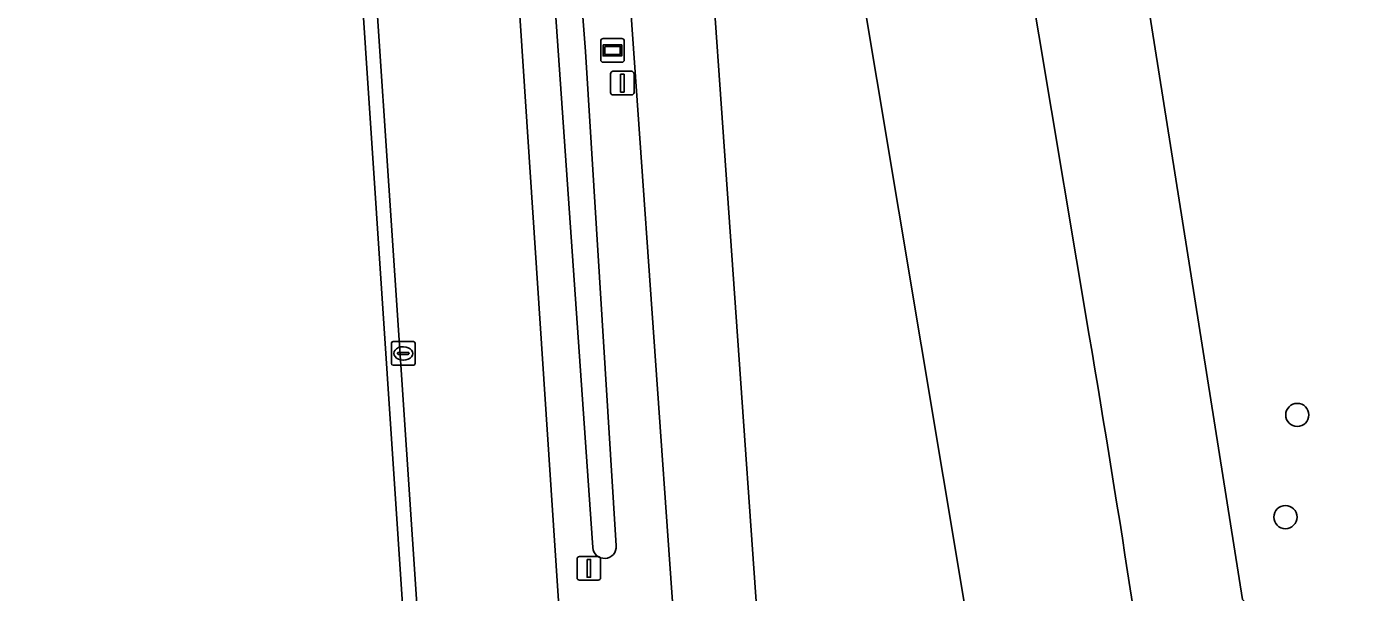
# Model space of a CAD drawing. Extents: x 154324 to 155744, y 382937 to 384188.
# Drawn here: x 155052.1 to 155108.8, y 383363.4 to 383387.4 of the extents above; entities that cross this region are included whole.
import ezdxf

# ---------------------------------------------------------------- set-up
doc = ezdxf.new("R2010")
doc.units = 0
for name, color, linetype in [('IMGEO_Berm_groen', 7, 'Continuous'), ('IMGEO_Boom', 7, 'Continuous'), ('IMGEO_Fietspad_gesloten', 7, 'Continuous'), ('IMGEO_Grasland_agrarisch', 7, 'Continuous'), ('IMGEO_Greppel_droge_sloot', 7, 'Continuous'), ('IMGEO_Groenvoorziening', 7, 'Continuous'), ('IMGEO_Kolk', 7, 'Continuous'), ('IMGEO_Lichtmast', 7, 'Continuous'), ('IMGEO_Loofbos', 7, 'Continuous'), ('IMGEO_Rijbaan_lokaal_gesloten', 7, 'Continuous'), ('IMGEO_Rijbaan_lokaal_open', 7, 'Continuous'), ('IMGEO_Rijbaan_regionaal_gesloten', 7, 'Continuous'), ('IMGEO_Verklikker', 7, 'Continuous')]:
    doc.layers.add(name, color=color, linetype=linetype)

msp = doc.modelspace()

# ---------------------------------------------------------------- linework, layer by layer
at = {"layer": 'IMGEO_Berm_groen'}
for points in [[(155080.698, 383395.149), (155084.447, 383341.596), (155085.067, 383327.696), (155085.135, 383323.941), (155087.898, 383324.309), (155095.535, 383325.326), (155097.848, 383325.634), (155095.519, 383340.332), (155076.819, 383452.367)], [(155076.041, 383365.341), (155073.219, 383405.951), (155072.594, 383420.096), (155071.455, 383427.398)], [(155074.216, 383406.02), (155075.741, 383386.313), (155077.04, 383365.403)], [(155081.9, 383290.584), (155081.827, 383312.283), (155081.566, 383327.494), (155080.905, 383341.835), (155077.17, 383394.842)], [(155072.788, 383390.399), (155076.503, 383334.279)]]:
    msp.add_lwpolyline(points, dxfattribs=at)
msp.add_arc((155076.54, 383365.373), 0.5, 183.6132, 3.4895, dxfattribs=at)
at = {"layer": 'IMGEO_Boom'}
for centre in [(155105.807, 383370.941), (155105.307, 383366.62)]:
    msp.add_circle(centre, 0.489, dxfattribs=at)
at = {"layer": 'IMGEO_Fietspad_gesloten'}
for points in [[(155077.17, 383394.842), (155080.905, 383341.835), (155081.566, 383327.494), (155081.827, 383312.283), (155081.9, 383290.584)], [(155085.424, 383290.508), (155085.346, 383312.247), (155085.135, 383323.941), (155085.067, 383327.696), (155084.447, 383341.596), (155080.698, 383395.149)]]:
    msp.add_lwpolyline(points, dxfattribs=at)
at = {"layer": 'IMGEO_Grasland_agrarisch'}
msp.add_lwpolyline([(155069.432, 383341.538), (155066.213, 383389.857), (155065.709, 383396.485), (155059.756, 383395.855), (155012.632, 383387.85), (154994.323, 383384.618), (154989.658, 383412.19), (154987.442, 383425.439), (154984.951, 383439.946), (154985.613, 383440.023), (154982.63, 383457.869), (154982.713, 383457.883), (154949.335, 383647.913)], dxfattribs=at)
at = {"layer": 'IMGEO_Greppel_droge_sloot'}
for points in [[(155071.455, 383427.398), (155072.594, 383420.096), (155073.219, 383405.951), (155076.041, 383365.341)], [(155077.04, 383365.403), (155075.741, 383386.313), (155074.216, 383406.02), (155073.586, 383420.223), (155072.443, 383427.552)]]:
    msp.add_lwpolyline(points, dxfattribs=at)
msp.add_arc((155076.54, 383365.373), 0.5, 183.6132, 3.4895, dxfattribs=at)
at = {"layer": 'IMGEO_Groenvoorziening'}
msp.add_lwpolyline([(155098.468, 383394.88), (155093.402, 383424.985), (155093.91, 383445.3), (155100.943, 383462.488), (155107.736, 383471.089), (155129.143, 383483.74), (155137.144, 383484.281), (155140.63, 383467.071), (155136.381, 383463.412), (155137.911, 383457.313), (155135.315, 383439.71), (155145.951, 383434.989), (155156.14, 383427.969), (155169.731, 383420.841), (155156.553, 383398.835), (155144.405, 383376.88), (155136.829, 383369.749), (155130.45, 383360.745), (155130.039, 383352.225), (155124.389, 383342.473), (155103.488, 383363.139)], close=True, dxfattribs=at)
msp.add_lwpolyline([(155088.506, 383425.158), (155097.016, 383374.301)], dxfattribs=at)
msp.add_arc((154402.377, 383256.325), 704.586, 7.756914, 9.639044, dxfattribs=at)
at = {"layer": 'IMGEO_Kolk'}
for p, q in [((155067.54, 383373.116), (155067.54, 383373.968)), ((155067.615, 383374.042), (155068.467, 383374.042)), ((155068.541, 383373.968), (155068.541, 383373.116)), ((155067.799, 383373.536), (155067.799, 383373.548)), ((155068.237, 383373.499), (155067.839, 383373.499)), ((155067.842, 383373.585), (155068.24, 383373.585)), ((155068.028, 383373.822), (155068.053, 383373.822)), ((155068.283, 383373.548), (155068.283, 383373.536)), ((155068.467, 383373.042), (155067.615, 383373.042)), ((155068.051, 383373.262), (155068.026, 383373.262))]:
    msp.add_line(p, q, dxfattribs=at)
for points in [[(155067.54, 383373.116), (155067.54, 383373.968)], [(155067.615, 383374.042), (155068.467, 383374.042)], [(155068.541, 383373.968), (155068.541, 383373.116)], [(155068.467, 383373.042), (155067.615, 383373.042)]]:
    msp.add_lwpolyline(points, dxfattribs=at)
for centre, radius, start, end in [((155067.617, 383373.966), 0.0765, 91.552, 178.448), ((155067.617, 383373.966), 0.0765, 91.552, 178.448), ((155068.465, 383373.966), 0.0765, 1.552, 88.448), ((155068.465, 383373.966), 0.0765, 1.552, 88.448), ((155067.839, 383373.545), 0.0403, 85.8775, 175.7526), ((155067.836, 383373.535), 0.0366, 178.938, 274.7102), ((155068.24, 383373.542), 0.043, 264.8664, 352.4533), ((155068.244, 383373.547), 0.0386, 1.7309, 96.639), ((155067.617, 383373.118), 0.0765, 181.552, 268.448), ((155067.617, 383373.118), 0.0765, 181.552, 268.448), ((155068.465, 383373.118), 0.0765, 271.552, 358.448), ((155068.465, 383373.118), 0.0765, 271.552, 358.448)]:
    msp.add_arc(centre, radius, start, end, dxfattribs=at)
for centre, major_axis, ratio, start_param, end_param in [((155068.027, 383373.542), (-0.387, 0.002), 0.722429, 4.712389, 7.853982), ((155068.052, 383373.542), (-0.39, 0.002), 0.717154, 1.570796, 4.712389)]:
    msp.add_ellipse(centre, major_axis=major_axis, ratio=ratio, start_param=start_param, end_param=end_param, dxfattribs=at)
at = {"layer": 'IMGEO_Lichtmast'}
for p, q in [((155076.797, 383384.568), (155076.797, 383385.368)), ((155076.797, 383385.368), (155076.797, 383384.568)), ((155076.897, 383385.468), (155077.687, 383385.468)), ((155077.687, 383385.468), (155076.897, 383385.468)), ((155077.787, 383385.368), (155077.787, 383384.568)), ((155077.787, 383384.568), (155077.787, 383385.368)), ((155077.687, 383384.468), (155076.897, 383384.468)), ((155076.897, 383384.468), (155077.687, 383384.468)), ((155075.383, 383364.053), (155075.383, 383364.853)), ((155075.383, 383364.853), (155075.383, 383364.053)), ((155075.483, 383364.953), (155076.273, 383364.953)), ((155076.273, 383364.953), (155075.483, 383364.953)), ((155076.373, 383364.853), (155076.373, 383364.053)), ((155076.373, 383364.053), (155076.373, 383364.853)), ((155076.273, 383363.953), (155075.483, 383363.953)), ((155075.483, 383363.953), (155076.273, 383363.953))]:
    msp.add_line(p, q, dxfattribs=at)
for points in [[(155077.217, 383385.343), (155077.367, 383385.343), (155077.367, 383384.593), (155077.217, 383384.593), (155077.217, 383385.343)], [(155075.803, 383364.828), (155075.953, 383364.828), (155075.953, 383364.078), (155075.803, 383364.078), (155075.803, 383364.828)]]:
    msp.add_lwpolyline(points, dxfattribs=at)
for centre, start, end in [((155076.897, 383385.368), 90, 180), ((155076.897, 383385.368), 90, 180), ((155077.687, 383385.368), 0, 90), ((155077.687, 383385.368), 360, 90), ((155076.897, 383384.568), 180, 270), ((155076.897, 383384.568), 180, 270), ((155077.687, 383384.568), 270, 0), ((155077.687, 383384.568), 270, 0), ((155075.483, 383364.853), 90, 180), ((155075.483, 383364.853), 90, 180), ((155076.273, 383364.853), 0, 90), ((155076.273, 383364.853), 360, 90), ((155075.483, 383364.053), 180, 270), ((155075.483, 383364.053), 180, 270), ((155076.273, 383364.053), 270, 0), ((155076.273, 383364.053), 270, 0)]:
    msp.add_arc(centre, 0.1, start, end, dxfattribs=at)
at = {"layer": 'IMGEO_Loofbos'}
msp.add_lwpolyline([(155130.039, 383352.225), (155130.45, 383360.745), (155136.829, 383369.749), (155144.405, 383376.88), (155156.553, 383398.835), (155169.731, 383420.841), (155156.14, 383427.969), (155145.951, 383434.989), (155135.315, 383439.71), (155137.911, 383457.313), (155136.381, 383463.412), (155140.63, 383467.071), (155137.144, 383484.281), (155129.143, 383483.74), (155107.736, 383471.089), (155100.943, 383462.488), (155093.91, 383445.3), (155093.402, 383424.985), (155098.468, 383394.88), (155103.488, 383363.139), (155124.389, 383342.473)], close=True, dxfattribs=at)
at = {"layer": 'IMGEO_Rijbaan_lokaal_gesloten'}
for points in [[(155076.503, 383334.279), (155072.788, 383390.399)], [(155066.805, 383389.917), (155070.546, 383334.082)]]:
    msp.add_lwpolyline(points, dxfattribs=at)
at = {"layer": 'IMGEO_Rijbaan_lokaal_open'}
for points in [[(155059.439, 383453.463), (155046.503, 383530.572), (155016.871, 383707.197), (155016.277, 383707.107), (155024.164, 383660.104), (155045.918, 383530.449), (155058.846, 383453.397), (155060.487, 383443.041), (155061.613, 383435.27), (155063.03, 383424.403), (155063.139, 383423.564), (155064.659, 383408.986), (155065.341, 383401.33), (155065.709, 383396.485), (155066.213, 383389.857), (155069.432, 383341.538), (155069.458, 383341.15), (155069.938, 383333.947), (155070.4, 383319.494), (155070.638, 383289.04), (155071.247, 383289.042), (155071.154, 383307.067)], [(155070.546, 383334.082), (155066.805, 383389.917)]]:
    msp.add_lwpolyline(points, dxfattribs=at)
at = {"layer": 'IMGEO_Rijbaan_regionaal_gesloten'}
for points in [[(155088.506, 383425.158), (155082.147, 383448.215), (155075.664, 383486.308), (155070.593, 383489.047), (155071.187, 383485.369), (155076.819, 383452.367), (155095.519, 383340.332), (155097.848, 383325.634), (155099.567, 383313.904), (155107.952, 383291.229), (155108.58, 383289.319), (155109.574, 383286.695)], [(155097.016, 383374.301), (155088.506, 383425.158)]]:
    msp.add_lwpolyline(points, dxfattribs=at)
msp.add_arc((154402.377, 383256.325), 704.586, 7.756914, 9.639044, dxfattribs=at)
at = {"layer": 'IMGEO_Verklikker'}
for p, q in [((155076.382, 383385.953), (155076.382, 383386.753)), ((155076.382, 383386.753), (155076.382, 383385.953)), ((155076.482, 383386.853), (155077.272, 383386.853)), ((155077.272, 383386.853), (155076.482, 383386.853)), ((155077.372, 383386.753), (155077.372, 383385.953)), ((155077.372, 383385.953), (155077.372, 383386.753)), ((155077.272, 383385.853), (155076.482, 383385.853)), ((155076.482, 383385.853), (155077.272, 383385.853))]:
    msp.add_line(p, q, dxfattribs=at)
for points in [[(155076.483, 383386.585), (155077.271, 383386.585), (155077.271, 383386.121), (155076.483, 383386.121), (155076.483, 383386.585)], [(155076.548, 383386.52), (155076.548, 383386.186), (155077.206, 383386.186), (155077.206, 383386.52), (155076.548, 383386.52)]]:
    msp.add_lwpolyline(points, dxfattribs=at)
for centre, start, end in [((155076.482, 383386.753), 90, 180), ((155076.482, 383386.753), 90, 180), ((155077.272, 383386.753), 0, 90), ((155077.272, 383386.753), 360, 90), ((155076.482, 383385.953), 180, 270), ((155076.482, 383385.953), 180, 270), ((155077.272, 383385.953), 270, 0), ((155077.272, 383385.953), 270, 0)]:
    msp.add_arc(centre, 0.1, start, end, dxfattribs=at)

doc.saveas('drawing.dxf')
